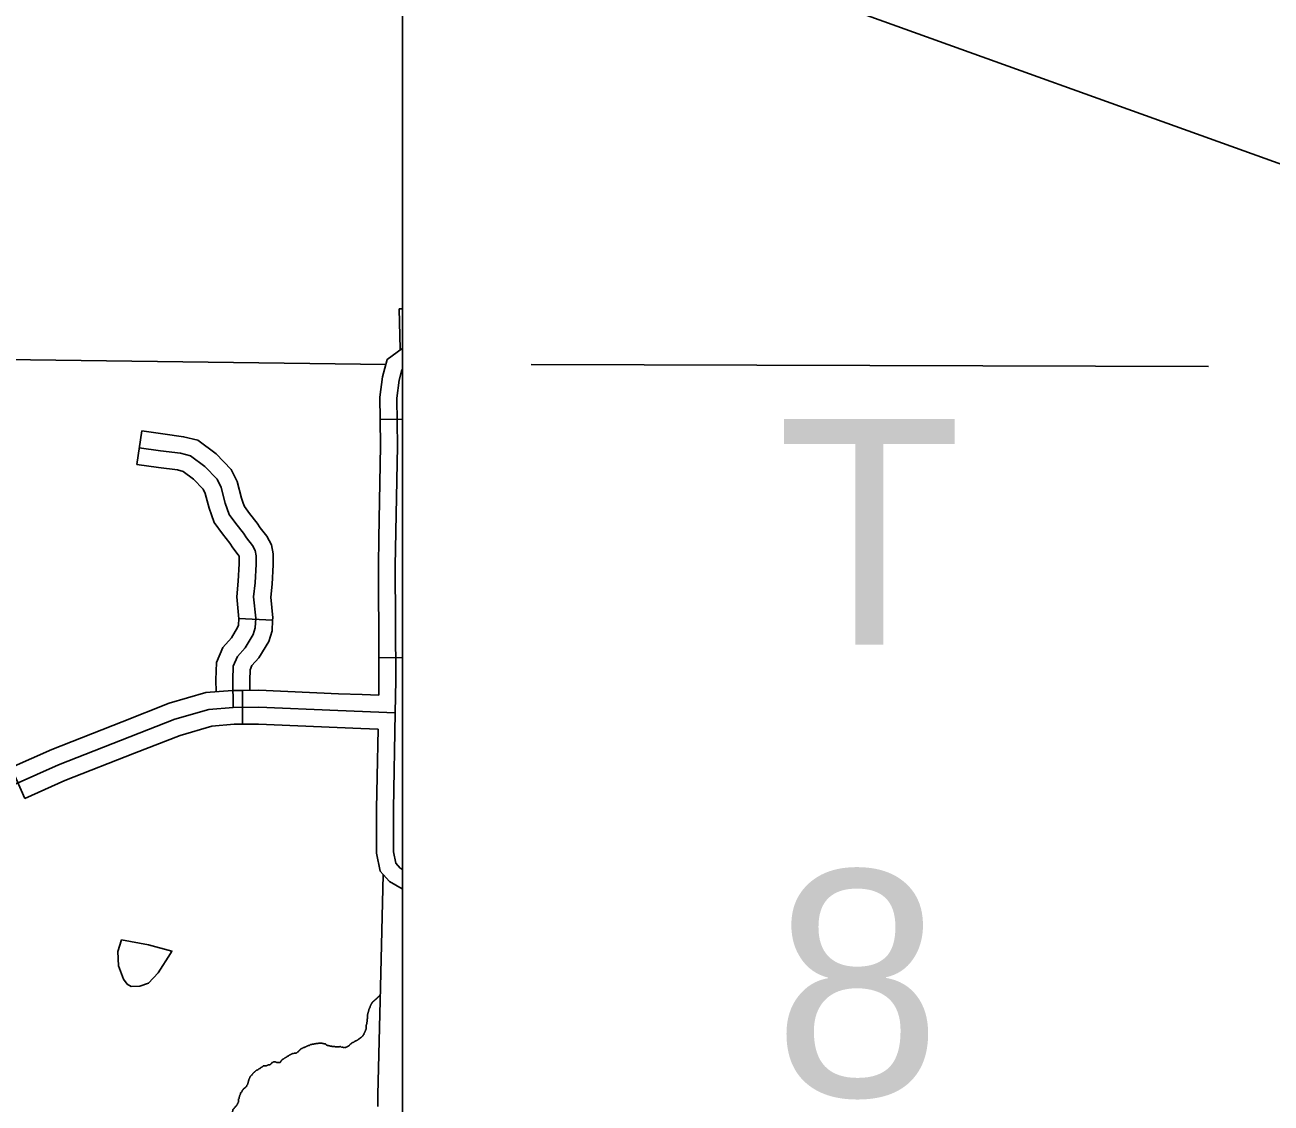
# Model space of a CAD drawing. Extents: x 813775 to 1157140, y 1757555 to 1979907.
# Drawn here: x 1059188 to 1070230, y 1802410 to 1811959 of the extents above; entities that cross this region are included whole.
import ezdxf

# ---------------------------------------------------------------- set-up
doc = ezdxf.new("R2010")
doc.units = 0
for name, color, linetype in [('Level 31', 7, 'Continuous'), ('Level 32', 7, 'Continuous'), ('Level 35', 7, 'Continuous'), ('Level 4', 7, 'Continuous'), ('Level 45', 7, 'Continuous'), ('R_Draft', 7, 'Continuous')]:
    doc.layers.add(name, color=color, linetype=linetype)

msp = doc.modelspace()

# ---------------------------------------------------------------- linework, layer by layer
at = {"layer": 'Level 31'}
for p, q in [((1062535, 1808467), (1062337, 1808464)), ((1062535, 1806355), (1062324, 1806354)), ((1061116, 1806065), (1061117, 1805765)), ((1059188, 1805109), (1059067, 1805383))]:
    msp.add_line(p, q, dxfattribs=at)
for points in [[(1062535, 1809093), (1062531, 1809093), (1062397, 1808995), (1062356, 1808841), (1062334, 1808661), (1062337, 1808464)], [(1062535, 1808911), (1062528, 1808905), (1062504, 1808813), (1062485, 1808652), (1062489, 1808229), (1062470, 1807169), (1062475, 1806157), (1062470, 1805867), (1062455, 1805016), (1062455, 1804636), (1062475, 1804534), (1062514, 1804490), (1062535, 1804478)], [(1062324, 1807413), (1062339, 1808230), (1062337, 1808464)], [(1062324, 1806354), (1062320, 1807170), (1062324, 1807413)], [(1062324, 1806354), (1062325, 1806158), (1062323, 1806023)], [(1060050, 1805787), (1060468, 1805951), (1060790, 1806045), (1061028, 1806064), (1061116, 1806065)], [(1061116, 1806065), (1061262, 1806066), (1061966, 1806036), (1062178, 1806028)], [(1062178, 1806028), (1062323, 1806023)], [(1059067, 1805383), (1059428, 1805543), (1060050, 1805787)], [(1061117, 1805765), (1061042, 1805765), (1060845, 1805748), (1060564, 1805667), (1060159, 1805508)], [(1061117, 1805765), (1061257, 1805766), (1061954, 1805737), (1062166, 1805729)], [(1062166, 1805729), (1062317, 1805723)], [(1062317, 1805723), (1062310, 1805301)], [(1060159, 1805508), (1059543, 1805266), (1059188, 1805109)], [(1062310, 1805301), (1062305, 1805017), (1062305, 1804622), (1062335, 1804465), (1062362, 1804435)], [(1062339, 1803438), (1062362, 1804435)], [(1062362, 1804435), (1062418, 1804372), (1062531, 1804308), (1062535, 1804307)], [(1062316, 1802379), (1062316, 1802483), (1062339, 1803438)]]:
    msp.add_lwpolyline(points, dxfattribs=at)
at = {"layer": 'Level 32'}
msp.add_line((1062505, 1809444), (1062535, 1809445), dxfattribs=at)
msp.add_lwpolyline([(1062505, 1809444), (1062512, 1809088)], dxfattribs=at)
at = {"layer": 'Level 35'}
for points in [[(1059102, 1805235), (1059486, 1805405), (1060516, 1805809), (1060817, 1805896), (1061035, 1805914), (1061260, 1805916), (1061960, 1805887), (1062470, 1805867)], [(1060043, 1803856), (1060013, 1803753), (1060018, 1803627), (1060063, 1803509), (1060094, 1803464), (1060131, 1803442), (1060207, 1803446), (1060284, 1803473), (1060369, 1803563), (1060477, 1803735), (1060491, 1803757), (1060284, 1803812), (1060043, 1803856)]]:
    msp.add_lwpolyline(points, dxfattribs=at)
for points in [[(1062032, 1802904), (1062038, 1802906), (1062043, 1802909), (1062049, 1802912), (1062054, 1802915), (1062060, 1802918), (1062063, 1802923), (1062068, 1802926), (1062071, 1802932), (1062077, 1802934), (1062082, 1802937), (1062085, 1802943), (1062091, 1802946), (1062096, 1802948), (1062102, 1802951), (1062107, 1802954), (1062113, 1802957), (1062119, 1802960), (1062124, 1802962), (1062130, 1802965), (1062135, 1802968), (1062141, 1802971), (1062144, 1802976), (1062149, 1802979), (1062155, 1802982), (1062158, 1802987), (1062163, 1802987), (1062169, 1802993), (1062174, 1802996), (1062177, 1803001), (1062183, 1803007), (1062186, 1803013), (1062191, 1803015), (1062191, 1803021), (1062194, 1803026), (1062197, 1803032), (1062200, 1803038), (1062202, 1803043), (1062205, 1803049), (1062205, 1803054), (1062208, 1803060), (1062211, 1803066), (1062211, 1803071), (1062213, 1803077), (1062213, 1803082), (1062213, 1803088), (1062213, 1803093), (1062213, 1803099), (1062216, 1803105), (1062216, 1803110), (1062219, 1803116), (1062219, 1803121), (1062219, 1803127), (1062222, 1803133), (1062222, 1803138), (1062222, 1803144), (1062222, 1803149), (1062222, 1803155), (1062225, 1803160), (1062225, 1803166), (1062225, 1803172), (1062225, 1803177), (1062225, 1803183), (1062225, 1803188), (1062225, 1803194), (1062227, 1803200), (1062227, 1803205), (1062230, 1803211), (1062230, 1803216), (1062233, 1803222), (1062233, 1803227), (1062236, 1803233), (1062236, 1803239), (1062239, 1803244), (1062241, 1803250), (1062244, 1803255), (1062247, 1803261), (1062247, 1803267), (1062250, 1803272), (1062253, 1803278), (1062255, 1803283), (1062258, 1803289), (1062261, 1803294), (1062266, 1803297), (1062266, 1803303), (1062272, 1803306), (1062275, 1803311), (1062280, 1803314), (1062283, 1803320), (1062289, 1803322), (1062294, 1803325)], [(1062294, 1803325), (1062297, 1803331), (1062303, 1803333), (1062306, 1803339), (1062311, 1803342), (1062314, 1803347), (1062319, 1803350), (1062325, 1803353), (1062328, 1803359), (1062333, 1803361), (1062336, 1803363)], [(1061530, 1802834), (1061536, 1802837), (1061541, 1802840), (1061547, 1802842), (1061552, 1802845), (1061558, 1802848), (1061563, 1802848), (1061569, 1802848), (1061575, 1802851), (1061580, 1802851), (1061586, 1802853), (1061591, 1802853), (1061597, 1802856), (1061603, 1802862), (1061608, 1802865), (1061614, 1802870), (1061619, 1802876), (1061625, 1802879), (1061630, 1802884), (1061633, 1802890), (1061639, 1802893), (1061644, 1802895), (1061650, 1802898), (1061656, 1802901), (1061661, 1802901), (1061667, 1802904), (1061672, 1802906), (1061678, 1802909), (1061683, 1802912), (1061689, 1802915), (1061695, 1802918), (1061700, 1802920), (1061706, 1802920), (1061711, 1802923), (1061717, 1802926), (1061722, 1802929), (1061728, 1802929), (1061734, 1802932), (1061739, 1802932), (1061745, 1802932), (1061750, 1802934), (1061756, 1802934), (1061762, 1802934), (1061767, 1802937), (1061773, 1802937), (1061778, 1802937), (1061784, 1802937), (1061789, 1802940), (1061795, 1802940), (1061801, 1802940), (1061806, 1802940), (1061812, 1802940), (1061817, 1802940), (1061823, 1802940), (1061828, 1802937), (1061834, 1802937), (1061842, 1802934), (1061848, 1802934), (1061854, 1802932), (1061859, 1802926), (1061865, 1802923), (1061870, 1802920), (1061876, 1802920), (1061881, 1802918), (1061887, 1802918), (1061893, 1802915), (1061898, 1802915), (1061904, 1802915), (1061909, 1802912), (1061915, 1802912), (1061921, 1802912), (1061926, 1802912), (1061932, 1802912), (1061937, 1802909), (1061943, 1802909), (1061948, 1802909), (1061954, 1802909), (1061960, 1802909), (1061965, 1802909), (1061971, 1802909), (1061976, 1802909), (1061982, 1802912), (1061987, 1802909), (1061993, 1802904), (1061999, 1802904), (1062004, 1802904), (1062010, 1802901), (1062015, 1802901), (1062021, 1802901), (1062027, 1802901), (1062032, 1802904)], [(1061488, 1802809), (1061494, 1802812), (1061499, 1802815), (1061505, 1802818), (1061530, 1802834)], [(1061098, 1802494), (1061100, 1802500), (1061106, 1802505), (1061109, 1802511), (1061112, 1802516), (1061114, 1802522), (1061120, 1802525), (1061120, 1802530), (1061126, 1802533), (1061128, 1802539), (1061134, 1802542), (1061139, 1802544), (1061142, 1802550), (1061148, 1802553), (1061151, 1802558), (1061156, 1802564), (1061156, 1802569), (1061162, 1802575), (1061165, 1802581), (1061165, 1802586), (1061167, 1802592), (1061167, 1802597), (1061170, 1802603), (1061170, 1802609), (1061173, 1802614), (1061173, 1802620), (1061176, 1802625), (1061179, 1802631), (1061181, 1802636), (1061184, 1802642), (1061187, 1802648), (1061192, 1802653), (1061198, 1802659), (1061201, 1802664), (1061206, 1802667), (1061209, 1802673), (1061215, 1802678), (1061220, 1802684), (1061226, 1802687), (1061229, 1802692), (1061234, 1802695), (1061240, 1802701), (1061245, 1802703), (1061251, 1802706), (1061257, 1802709), (1061262, 1802712), (1061268, 1802715), (1061273, 1802717), (1061276, 1802723), (1061282, 1802726), (1061287, 1802729), (1061293, 1802731), (1061298, 1802737), (1061304, 1802740), (1061310, 1802740), (1061315, 1802740), (1061321, 1802740), (1061326, 1802740), (1061332, 1802743), (1061338, 1802745), (1061343, 1802748), (1061349, 1802748), (1061354, 1802748), (1061360, 1802748), (1061363, 1802754), (1061368, 1802756), (1061371, 1802762), (1061377, 1802765), (1061379, 1802770), (1061385, 1802770), (1061391, 1802776), (1061396, 1802776), (1061402, 1802776), (1061407, 1802776), (1061413, 1802773), (1061418, 1802770), (1061424, 1802770), (1061430, 1802770), (1061435, 1802770), (1061441, 1802770), (1061446, 1802770), (1061452, 1802773), (1061455, 1802779), (1061460, 1802782), (1061460, 1802787), (1061466, 1802790), (1061469, 1802796), (1061474, 1802798), (1061480, 1802801), (1061485, 1802804), (1061488, 1802809)], [(1060861, 1802042), (1060863, 1802048), (1060866, 1802053), (1060869, 1802059), (1060869, 1802064), (1060872, 1802070), (1060874, 1802075), (1060877, 1802081), (1060877, 1802087), (1060880, 1802092), (1060883, 1802098), (1060886, 1802103), (1060886, 1802109), (1060888, 1802115), (1060891, 1802120), (1060891, 1802126), (1060891, 1802131), (1060894, 1802137), (1060894, 1802142), (1060894, 1802148), (1060894, 1802154), (1060894, 1802159), (1060897, 1802165), (1060900, 1802170), (1060902, 1802176), (1060908, 1802179), (1060914, 1802182), (1060916, 1802187), (1060922, 1802190), (1060927, 1802193), (1060933, 1802195), (1060939, 1802198), (1060941, 1802204), (1060947, 1802204), (1060953, 1802207), (1060958, 1802207), (1060964, 1802209), (1060967, 1802215), (1060972, 1802218), (1060975, 1802223), (1060980, 1802229), (1060980, 1802235), (1060983, 1802240), (1060989, 1802246), (1060994, 1802249), (1061000, 1802251), (1061003, 1802257), (1061006, 1802262), (1061008, 1802268), (1061014, 1802271), (1061014, 1802276), (1061017, 1802282), (1061017, 1802288), (1061020, 1802293), (1061022, 1802299), (1061022, 1802304), (1061022, 1802310), (1061025, 1802315), (1061025, 1802321), (1061025, 1802327), (1061028, 1802332), (1061028, 1802338), (1061031, 1802343), (1061031, 1802349), (1061033, 1802355), (1061039, 1802360), (1061042, 1802366), (1061047, 1802369), (1061050, 1802374), (1061053, 1802380), (1061059, 1802382), (1061064, 1802388), (1061067, 1802394), (1061070, 1802399), (1061073, 1802405), (1061075, 1802410), (1061078, 1802416), (1061081, 1802422), (1061081, 1802427), (1061081, 1802433), (1061081, 1802438), (1061081, 1802444), (1061084, 1802449), (1061086, 1802455), (1061086, 1802461), (1061089, 1802466), (1061089, 1802472), (1061092, 1802477), (1061095, 1802483), (1061098, 1802489), (1061098, 1802494)]]:
    msp.add_spline(points, degree=3, dxfattribs=at)
at = {"layer": 'Level 4'}
for points in [[(1052261, 1809083), (1062385, 1808951)], [(1063674, 1808952), (1069674, 1808935)]]:
    msp.add_lwpolyline(points, dxfattribs=at)
at = {"layer": 'Level 45'}
for p, q in [((1060180, 1808066), (1060223, 1808363)), ((1061083, 1806703), (1061383, 1806687))]:
    msp.add_line(p, q, dxfattribs=at)
for points in [[(1060223, 1808363), (1060411, 1808336), (1060594, 1808312), (1060722, 1808280), (1060883, 1808160), (1061015, 1808022), (1061068, 1807915), (1061106, 1807767), (1061123, 1807722)], [(1060202, 1808214), (1060391, 1808187), (1060567, 1808165), (1060657, 1808142), (1060783, 1808048), (1060891, 1807935), (1060927, 1807863), (1060963, 1807723), (1060999, 1807624), (1061058, 1807542), (1061125, 1807457), (1061152, 1807416), (1061206, 1807349), (1061229, 1807303), (1061238, 1807258), (1061238, 1807182), (1061229, 1807019), (1061215, 1806893), (1061233, 1806704), (1061229, 1806618), (1061211, 1806559), (1061139, 1806442), (1061071, 1806365), (1061035, 1806280), (1061031, 1806158), (1061035, 1805914)], [(1060180, 1808066), (1060371, 1808039), (1060539, 1808017), (1060591, 1808004), (1060683, 1807935), (1060767, 1807847), (1060786, 1807810), (1060820, 1807678), (1060841, 1807619)], [(1061123, 1807722), (1061133, 1807694), (1061177, 1807633), (1061247, 1807545), (1061273, 1807505), (1061333, 1807430), (1061372, 1807353), (1061388, 1807273), (1061388, 1807178), (1061378, 1807007), (1061366, 1806892), (1061384, 1806707), (1061383, 1806687)], [(1060841, 1807619), (1060865, 1807553), (1060938, 1807452), (1061004, 1807369), (1061031, 1807328), (1061079, 1807267), (1061086, 1807254), (1061088, 1807244), (1061088, 1807186), (1061079, 1807031), (1061065, 1806894), (1061083, 1806700), (1061083, 1806703)], [(1061083, 1806703), (1061080, 1806644), (1061073, 1806622), (1061018, 1806532), (1060942, 1806446), (1060886, 1806313), (1060881, 1806159), (1060883, 1806052)], [(1061383, 1806687), (1061378, 1806592), (1061349, 1806497), (1061260, 1806353), (1061200, 1806285), (1061184, 1806247), (1061181, 1806157), (1061182, 1806065)]]:
    msp.add_lwpolyline(points, dxfattribs=at)
at = {"layer": 'R_Draft'}
msp.add_line((1092629, 1802699), (1002076, 1835271), dxfattribs=at)
msp.add_lwpolyline([(912532, 1880709), (1062535, 1880709), (1062535, 1798155), (912532, 1798155)], close=True, dxfattribs=at)

# ---------------------------------------------------------------- texts
for s, p in [('T', (1065853, 1806470)), ('8', (1065820, 1802470))]:
    msp.add_text(s, height=2000, dxfattribs=at).set_placement(p)

doc.saveas('drawing.dxf')
